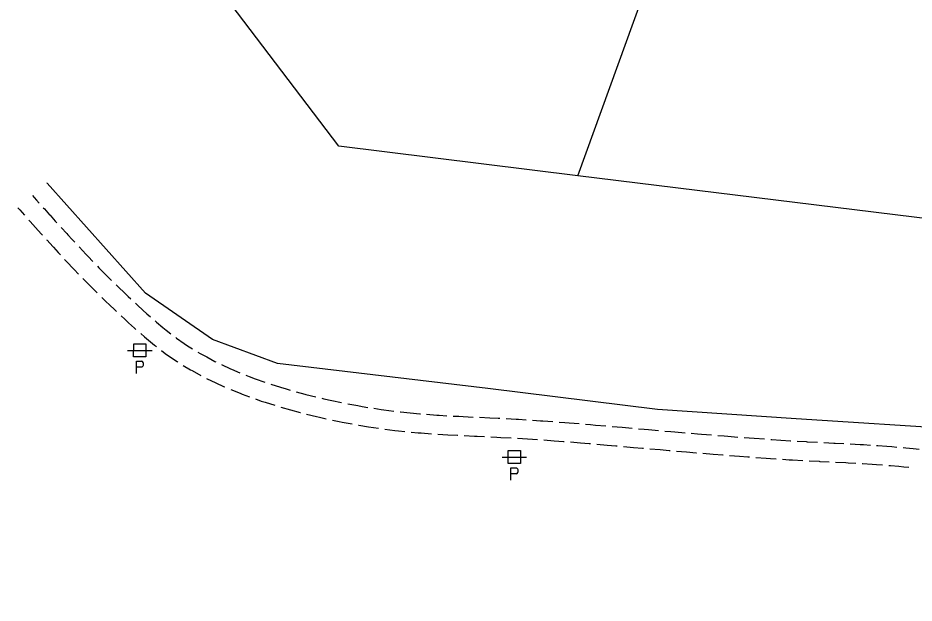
# Model space of a CAD drawing. Extents: x 2443269 to 2494951, y 591171 to 622130.
# Drawn here: x 2460817 to 2461165.4, y 603905.8 to 604133.3 of the extents above; entities that cross this region are included whole.
import ezdxf

# ---------------------------------------------------------------- set-up
doc = ezdxf.new("R2010")
doc.units = 0
for name, color, linetype in [('SURVEY - NON-TRANSPORTATION - Features', 7, 'Continuous'), ('SURVEY - PROPERTY - Property Lines', 7, 'Continuous'), ('SURVEY - TRANSPORTATION - Features', 7, 'Continuous'), ('SURVEY - UTILITIES - Cable (Underground) with Text', 7, 'Continuous'), ('SURVEY - UTILITIES - Poles and Miscellaneous with Text', 7, 'Continuous')]:
    doc.layers.add(name, color=color, linetype=linetype)

# ---------------------------------------------------------------- blocks, each defined once
blk = doc.blocks.new('xpp')
at = {"layer": 'SURVEY - UTILITIES - Cable (Underground) with Text'}
for p, q in [((-4.75, 0), (4.75, 0)), ((-2.395, 2.598), (2.395, 2.598)), ((-2.395, -2.436), (-2.395, 2.598)), ((2.395, 2.598), (2.395, 2.598)), ((2.395, 2.598), (2.395, -2.436)), ((2.395, -2.436), (-2.395, -2.436)), ((-2.395, -2.436), (-2.395, -2.436)), ((2.395, -2.436), (2.395, -2.436)), ((-1.339, -8.932), (-1.339, -4.141)), ((-1.339, -4.141), (-1.339, -4.141)), ((-1.339, -4.141), (0.771, -4.141)), ((0.771, -6.496), (-1.339, -6.496)), ((1.062, -4.351), (0.771, -4.141)), ((0.771, -6.496), (1.062, -6.285)), ((1.286, -4.632), (1.062, -4.351)), ((1.062, -4.351), (1.062, -4.351)), ((1.062, -6.285), (1.286, -6.004)), ((1.062, -6.285), (1.062, -6.285)), ((1.427, -4.962), (1.286, -4.632)), ((1.286, -4.632), (1.286, -4.632)), ((1.286, -6.004), (1.427, -5.674)), ((1.286, -6.004), (1.286, -6.004)), ((1.475, -5.318), (1.427, -4.962)), ((1.427, -4.962), (1.427, -4.962)), ((1.427, -5.674), (1.475, -5.318)), ((1.427, -5.674), (1.427, -5.674)), ((1.475, -5.318), (1.475, -5.318))]:
    blk.add_line(p, q, dxfattribs=at)

msp = doc.modelspace()

# ---------------------------------------------------------------- linework, layer by layer
at = {"layer": 'SURVEY - NON-TRANSPORTATION - Features'}
msp.add_lwpolyline([(2461484.168, 603757.215), (2461464.201, 603761.621), (2461391.202, 603846.224), (2461337.406, 603901.841), (2461300.015, 603938.645), (2461241.872, 603964.324), (2461184.273, 603973.228), (2461119.615, 603977.457), (2461065.704, 603981.083), (2460999.664, 603989.219), (2460917.847, 603998.993), (2460892.683, 604008.251), (2460866.613, 604026.263), (2460828.349, 604069.097), (2460828.316, 604069.137)], dxfattribs=at)
at = {"layer": 'SURVEY - PROPERTY - Property Lines'}
for points in [[(2461034.68, 604071.951), (2460941.684, 604083.413), (2460875.193, 604171.042), (2460989.891, 604376.609), (2461115.289, 604294.513)], [(2461219.283, 604049.198), (2461034.68, 604071.951), (2461115.289, 604294.513)]]:
    msp.add_lwpolyline(points, dxfattribs=at)
at = {"layer": 'SURVEY - TRANSPORTATION - Features'}
for p, q in [((2460822.594, 604064.275), (2460823.283, 604063.491)), ((2460823.283, 604063.491), (2460824.192, 604062.454)), ((2460824.192, 604062.454), (2460825.191, 604061.324)), ((2460816.968, 604059.491), (2460817.676, 604058.687)), ((2460817.676, 604058.687), (2460818.611, 604057.624)), ((2460826.826, 604059.49), (2460827.24, 604059.025)), ((2460827.24, 604059.025), (2460829.281, 604056.755)), ((2460818.611, 604057.624), (2460819.573, 604056.537)), ((2460821.21, 604054.698), (2460821.722, 604054.124)), ((2460829.281, 604056.755), (2460829.452, 604056.565)), ((2460829.452, 604056.565), (2460831.512, 604054.288)), ((2460821.722, 604054.124), (2460823.788, 604051.824)), ((2460823.788, 604051.824), (2460823.84, 604051.766)), ((2460823.84, 604051.766), (2460826.039, 604049.337)), ((2460831.512, 604054.288), (2460832.09, 604053.651)), ((2460833.743, 604051.833), (2460833.775, 604051.798)), ((2460833.775, 604051.798), (2460835.947, 604049.419)), ((2460826.039, 604049.337), (2460826.484, 604048.847)), ((2460835.947, 604049.419), (2460836.395, 604048.932)), ((2460836.395, 604048.932), (2460838.04, 604047.142)), ((2460828.14, 604047.025), (2460828.319, 604046.827)), ((2460828.319, 604046.827), (2460830.511, 604044.429)), ((2460830.511, 604044.429), (2460830.797, 604044.117)), ((2460838.04, 604047.142), (2460839.06, 604046.043)), ((2460840.733, 604044.243), (2460842.161, 604042.713)), ((2460830.797, 604044.117), (2460832.624, 604042.132)), ((2460832.624, 604042.132), (2460833.467, 604041.221)), ((2460842.161, 604042.713), (2460843.423, 604041.377)), ((2460843.423, 604041.377), (2460844.235, 604040.518)), ((2460835.141, 604039.416), (2460836.79, 604037.651)), ((2460836.79, 604037.651), (2460837.835, 604036.543)), ((2460844.235, 604040.518), (2460846.138, 604038.534)), ((2460837.835, 604036.543), (2460838.893, 604035.42)), ((2460838.893, 604035.42), (2460840.553, 604033.691)), ((2460847.851, 604036.773), (2460848.454, 604036.155)), ((2460848.454, 604036.155), (2460850.616, 604033.98)), ((2460850.616, 604033.98), (2460850.76, 604033.835)), ((2460850.76, 604033.835), (2460853.391, 604031.23)), ((2460842.267, 604031.925), (2460843.188, 604030.981)), ((2460843.188, 604030.981), (2460845.034, 604029.122)), ((2460853.391, 604031.23), (2460853.409, 604031.213)), ((2460845.034, 604029.122), (2460845.534, 604028.619)), ((2460845.534, 604028.619), (2460847.832, 604026.349)), ((2460855.168, 604029.499), (2460856.459, 604028.241)), ((2460856.459, 604028.241), (2460857.995, 604026.767)), ((2460857.995, 604026.767), (2460859.861, 604024.977)), ((2460849.591, 604024.627), (2460851.331, 604022.93)), ((2460859.861, 604024.977), (2460860.841, 604024.056)), ((2460851.331, 604022.93), (2460852.42, 604021.886)), ((2460852.42, 604021.886), (2460854.799, 604019.606)), ((2460862.633, 604022.375), (2460863.457, 604021.601)), ((2460863.457, 604021.601), (2460865.526, 604019.715)), ((2460854.799, 604019.606), (2460855.268, 604019.165)), ((2460857.064, 604017.481), (2460858.477, 604016.155)), ((2460865.526, 604019.715), (2460867.128, 604018.254)), ((2460867.128, 604018.254), (2460868.456, 604017.094)), ((2460858.477, 604016.155), (2460859.956, 604014.807)), ((2460859.956, 604014.807), (2460862.256, 604012.71)), ((2460870.307, 604015.478), (2460870.862, 604014.993)), ((2460870.862, 604014.993), (2460873.321, 604012.956)), ((2460873.321, 604012.956), (2460874.664, 604011.844)), ((2460862.256, 604012.71), (2460862.878, 604012.166)), ((2460864.732, 604010.546), (2460866.128, 604009.327)), ((2460866.128, 604009.327), (2460867.736, 604007.999)), ((2460874.664, 604011.844), (2460876.398, 604010.51)), ((2460867.736, 604007.999), (2460870.114, 604006.033)), ((2460870.114, 604006.033), (2460870.791, 604005.513)), ((2460878.345, 604009.012), (2460878.591, 604008.822)), ((2460878.591, 604008.822), (2460881.569, 604006.764)), ((2460881.569, 604006.764), (2460882.883, 604005.856)), ((2460882.883, 604005.856), (2460884.877, 604004.644)), ((2460872.743, 604004.014), (2460874.271, 604002.841)), ((2460874.271, 604002.841), (2460875.927, 604001.697)), ((2460886.976, 604003.367), (2460887.814, 604002.857)), ((2460887.814, 604002.857), (2460890.416, 604001.467)), ((2460875.927, 604001.697), (2460878.834, 603999.688)), ((2460878.834, 603999.688), (2460879.181, 603999.477)), ((2460890.416, 604001.467), (2460893.578, 603999.777)), ((2460893.578, 603999.777), (2460893.89, 603999.629)), ((2460881.283, 603998.197), (2460884.074, 603996.499)), ((2460884.074, 603996.499), (2460884.667, 603996.182)), ((2460884.667, 603996.182), (2460888.139, 603994.323)), ((2460896.11, 603998.578), (2460899.663, 603996.895)), ((2460899.663, 603996.895), (2460900.022, 603996.726)), ((2460900.022, 603996.726), (2460903.285, 603995.368)), ((2460890.313, 603993.168), (2460893.872, 603991.48)), ((2460905.553, 603994.424), (2460906.899, 603993.865)), ((2460906.899, 603993.865), (2460909.226, 603993.027)), ((2460909.226, 603993.027), (2460912.924, 603991.696)), ((2460893.872, 603991.48), (2460896.958, 603990.016)), ((2460896.958, 603990.016), (2460897.441, 603989.815)), ((2460899.714, 603988.868), (2460903.349, 603987.353)), ((2460915.254, 603990.916), (2460919.005, 603989.743)), ((2460919.005, 603989.743), (2460921.239, 603989.045)), ((2460921.239, 603989.045), (2460922.773, 603988.623)), ((2460903.349, 603987.353), (2460904.169, 603987.011)), ((2460904.169, 603987.011), (2460907.039, 603985.975)), ((2460909.354, 603985.139), (2460911.577, 603984.337)), ((2460925.141, 603987.971), (2460928.568, 603987.027)), ((2460928.568, 603987.027), (2460928.934, 603986.938)), ((2460928.934, 603986.938), (2460932.752, 603986.003)), ((2460935.138, 603985.418), (2460935.947, 603985.22)), ((2460935.947, 603985.22), (2460938.975, 603984.567)), ((2460911.577, 603984.337), (2460913.081, 603983.867)), ((2460913.081, 603983.867), (2460916.84, 603982.691)), ((2460919.191, 603981.959), (2460922.988, 603980.914)), ((2460938.975, 603984.567), (2460942.818, 603983.738)), ((2460945.23, 603983.273), (2460949.094, 603982.552)), ((2460949.094, 603982.552), (2460950.796, 603982.234)), ((2460950.796, 603982.234), (2460952.969, 603981.894)), ((2460955.396, 603981.514), (2460958.253, 603981.066)), ((2460922.988, 603980.914), (2460926.679, 603979.898)), ((2460926.679, 603979.898), (2460926.787, 603979.872)), ((2460929.178, 603979.285), (2460933.003, 603978.346)), ((2460933.003, 603978.346), (2460934.284, 603978.031)), ((2460934.284, 603978.031), (2460936.845, 603977.478)), ((2460958.253, 603981.066), (2460959.284, 603980.935)), ((2460959.284, 603980.935), (2460963.183, 603980.44)), ((2460965.62, 603980.13), (2460965.74, 603980.115)), ((2460965.74, 603980.115), (2460969.532, 603979.741)), ((2460969.532, 603979.741), (2460973.257, 603979.373)), ((2460973.257, 603979.373), (2460973.444, 603979.359)), ((2460975.894, 603979.18), (2460979.815, 603978.892)), ((2460979.815, 603978.892), (2460980.812, 603978.819)), ((2460980.812, 603978.819), (2460983.738, 603978.657)), ((2460986.191, 603978.521), (2460988.394, 603978.399)), ((2460988.394, 603978.399), (2460990.117, 603978.318)), ((2460990.117, 603978.318), (2460994.043, 603978.135)), ((2460996.497, 603978.02), (2461000.424, 603977.833)), ((2460939.251, 603976.958), (2460941.908, 603976.384)), ((2460941.908, 603976.384), (2460943.108, 603976.161)), ((2460943.108, 603976.161), (2460946.981, 603975.439)), ((2460949.401, 603974.988), (2460949.549, 603974.961)), ((2460949.549, 603974.961), (2460953.291, 603974.374)), ((2461000.424, 603977.833), (2461003.637, 603977.68)), ((2461003.637, 603977.68), (2461004.35, 603977.642)), ((2461006.803, 603977.511), (2461010.728, 603977.3)), ((2461010.728, 603977.3), (2461011.596, 603977.254)), ((2461011.596, 603977.254), (2461014.652, 603977.061)), ((2461017.104, 603976.907), (2461020.182, 603976.712)), ((2461020.182, 603976.712), (2461021.026, 603976.65)), ((2461021.026, 603976.65), (2461024.946, 603976.359)), ((2461027.396, 603976.177), (2461029.605, 603976.014)), ((2461029.605, 603976.014), (2461031.315, 603975.874)), ((2461031.315, 603975.874), (2461035.233, 603975.554)), ((2461037.682, 603975.354), (2461039.651, 603975.193)), ((2461039.651, 603975.193), (2461041.599, 603975.026)), ((2461041.599, 603975.026), (2461045.515, 603974.69)), ((2461047.963, 603974.48), (2461050.008, 603974.304)), ((2460953.291, 603974.374), (2460957.183, 603973.765)), ((2460959.625, 603973.453), (2460963.532, 603972.955)), ((2460963.532, 603972.955), (2460964.891, 603972.782)), ((2460964.891, 603972.782), (2460967.448, 603972.529)), ((2460969.897, 603972.286), (2460972.578, 603972.021)), ((2460972.578, 603972.021), (2460973.82, 603971.93)), ((2460973.82, 603971.93), (2460977.748, 603971.641)), ((2460980.204, 603971.461), (2460980.265, 603971.457)), ((2460980.265, 603971.457), (2460984.136, 603971.241)), ((2460984.136, 603971.241), (2460987.935, 603971.03)), ((2460987.935, 603971.03), (2460988.069, 603971.024)), ((2461050.008, 603974.304), (2461051.879, 603974.141)), ((2461051.879, 603974.141), (2461055.795, 603973.799)), ((2461058.243, 603973.586), (2461060.419, 603973.396)), ((2461060.419, 603973.396), (2461062.159, 603973.244)), ((2461062.159, 603973.244), (2461066.075, 603972.904)), ((2461068.522, 603972.691), (2461070.829, 603972.49)), ((2461070.829, 603972.49), (2461072.439, 603972.354)), ((2461072.439, 603972.354), (2461076.355, 603972.021)), ((2461078.803, 603971.814), (2461081.239, 603971.608)), ((2461081.239, 603971.608), (2461082.721, 603971.487)), ((2461082.721, 603971.487), (2461086.639, 603971.168)), ((2460990.528, 603970.909), (2460994.463, 603970.725)), ((2460994.463, 603970.725), (2460995.579, 603970.672)), ((2460995.579, 603970.672), (2460998.397, 603970.538)), ((2461000.856, 603970.421), (2461003.227, 603970.308)), ((2461003.227, 603970.308), (2461004.79, 603970.225)), ((2461004.79, 603970.225), (2461008.724, 603970.015)), ((2461011.182, 603969.883), (2461015.113, 603969.636)), ((2461015.113, 603969.636), (2461019.044, 603969.388)), ((2461021.5, 603969.213), (2461025.428, 603968.922)), ((2461025.428, 603968.922), (2461029.067, 603968.651)), ((2461029.067, 603968.651), (2461029.356, 603968.628)), ((2461031.81, 603968.427), (2461035.735, 603968.107)), ((2461035.735, 603968.107), (2461039.07, 603967.835)), ((2461039.07, 603967.835), (2461039.661, 603967.784)), ((2461042.114, 603967.574), (2461046.038, 603967.237)), ((2461089.087, 603970.969), (2461091.564, 603970.768)), ((2461091.564, 603970.768), (2461093.006, 603970.656)), ((2461093.006, 603970.656), (2461096.925, 603970.352)), ((2461099.374, 603970.163), (2461101.347, 603970.01)), ((2461101.347, 603970.01), (2461103.294, 603969.87)), ((2461103.294, 603969.87), (2461107.215, 603969.587)), ((2461109.665, 603969.411), (2461110.051, 603969.383)), ((2461110.051, 603969.383), (2461113.587, 603969.153)), ((2461113.587, 603969.153), (2461117.315, 603968.911)), ((2461117.315, 603968.911), (2461117.51, 603968.9)), ((2461119.963, 603968.76), (2461123.496, 603968.56)), ((2461123.496, 603968.56), (2461123.888, 603968.54)), ((2461123.888, 603968.54), (2461127.813, 603968.339)), ((2461130.267, 603968.216), (2461134.193, 603968.026)), ((2461134.193, 603968.026), (2461134.69, 603968.002)), ((2461134.69, 603968.002), (2461138.119, 603967.828)), ((2461140.573, 603967.701), (2461144.497, 603967.481)), ((2461046.038, 603967.237), (2461049.402, 603966.949)), ((2461049.402, 603966.949), (2461049.963, 603966.9)), ((2461052.415, 603966.685), (2461056.339, 603966.342)), ((2461056.339, 603966.342), (2461059.798, 603966.04)), ((2461059.798, 603966.04), (2461060.263, 603966)), ((2461062.716, 603965.786), (2461066.64, 603965.445)), ((2461066.64, 603965.445), (2461070.212, 603965.134)), ((2461070.212, 603965.134), (2461070.564, 603965.105)), ((2461073.017, 603964.896), (2461076.942, 603964.563)), ((2461076.942, 603964.563), (2461080.645, 603964.249)), ((2461080.645, 603964.249), (2461080.867, 603964.231)), ((2461083.321, 603964.032), (2461087.247, 603963.713)), ((2461144.497, 603967.481), (2461145.789, 603967.408)), ((2461145.789, 603967.408), (2461148.42, 603967.236)), ((2461150.872, 603967.076), (2461151.321, 603967.047)), ((2461151.321, 603967.047), (2461154.792, 603966.783)), ((2461154.792, 603966.783), (2461156.806, 603966.63)), ((2461156.806, 603966.63), (2461158.71, 603966.465)), ((2461161.157, 603966.252), (2461162.193, 603966.161)), ((2461162.193, 603966.161), (2461165.069, 603965.87)), ((2461165.069, 603965.87), (2461167.449, 603965.63)), ((2461087.247, 603963.713), (2461090.999, 603963.409)), ((2461090.999, 603963.409), (2461091.173, 603963.395)), ((2461093.627, 603963.205), (2461097.554, 603962.901)), ((2461097.554, 603962.901), (2461100.825, 603962.648)), ((2461100.825, 603962.648), (2461101.482, 603962.6)), ((2461103.937, 603962.423), (2461107.866, 603962.14)), ((2461107.866, 603962.14), (2461109.569, 603962.018)), ((2461109.569, 603962.018), (2461111.796, 603961.874)), ((2461114.252, 603961.715), (2461116.872, 603961.545)), ((2461116.872, 603961.545), (2461118.184, 603961.47)), ((2461118.184, 603961.47), (2461122.116, 603961.246)), ((2461124.575, 603961.115), (2461128.508, 603960.914)), ((2461128.508, 603960.914), (2461128.742, 603960.902)), ((2461128.742, 603960.902), (2461132.442, 603960.721)), ((2461134.901, 603960.599), (2461138.835, 603960.4)), ((2461138.835, 603960.4), (2461139.811, 603960.351)), ((2461139.811, 603960.351), (2461142.768, 603960.185)), ((2461145.226, 603960.047), (2461145.313, 603960.043)), ((2461145.313, 603960.043), (2461149.157, 603959.791)), ((2461149.157, 603959.791), (2461150.786, 603959.685)), ((2461150.786, 603959.685), (2461153.086, 603959.511)), ((2461155.54, 603959.324), (2461156.193, 603959.275)), ((2461156.193, 603959.275), (2461159.465, 603958.99)), ((2461159.465, 603958.99), (2461161.498, 603958.812)), ((2461161.498, 603958.812), (2461163.387, 603958.622))]:
    msp.add_line(p, q, dxfattribs=at)

# ---------------------------------------------------------------- block references
at = {"layer": 'SURVEY - UTILITIES - Poles and Miscellaneous with Text', "rotation": -0.09747249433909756}
for p in [(2460864.366, 604004.002), (2461010.025, 603962.51)]:
    msp.add_blockref('xpp', p, dxfattribs=at)

doc.saveas('drawing.dxf')
